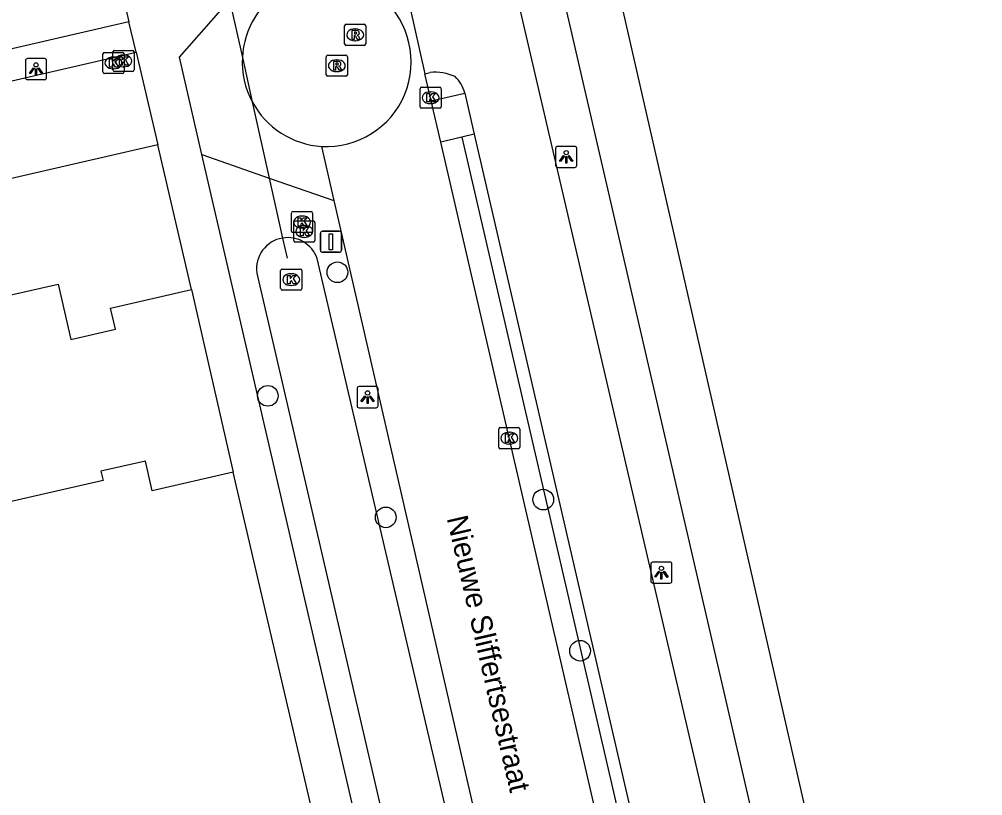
# Model space of a CAD drawing. Extents: x 156414 to 157775, y 382335 to 383765.
# Drawn here: x 157303.28 to 157348.84, y 383256.63 to 383293.37 of the extents above; entities that cross this region are included whole.
import ezdxf

# ---------------------------------------------------------------- set-up
doc = ezdxf.new("R2010")
doc.units = 0
for name, color, linetype in [('IMGEO_Berm_groen', 7, 'Continuous'), ('IMGEO_Boom', 7, 'Continuous'), ('IMGEO_Duiker', 7, 'Continuous'), ('IMGEO_Fietspad_gesloten', 7, 'Continuous'), ('IMGEO_Greppel_droge_sloot', 7, 'Continuous'), ('IMGEO_Haag', 7, 'Continuous'), ('IMGEO_Kolk', 7, 'Continuous'), ('IMGEO_Lichtpunt', 7, 'Continuous'), ('IMGEO_Openbare_ruimte_label', 7, 'Continuous'), ('IMGEO_Pand', 7, 'Continuous'), ('IMGEO_Rijbaan_lokaal_gesloten', 7, 'Continuous'), ('IMGEO_Rijbaan_lokaal_open', 7, 'Continuous'), ('IMGEO_Rioolput', 7, 'Continuous'), ('IMGEO_Verkeersbordpaal', 7, 'Continuous'), ('IMGEO_Voetpad_open', 7, 'Continuous')]:
    doc.layers.add(name, color=color, linetype=linetype)

msp = doc.modelspace()

# ---------------------------------------------------------------- linework, layer by layer
at = {"layer": 'IMGEO_Berm_groen'}
msp.add_lwpolyline([(157348.843, 383245.563), (157347.769, 383245.276), (157345.573, 383244.458), (157343.733, 383243.694), (157341.69, 383250.601), (157320.509, 383343.451)], dxfattribs=at)
at = {"layer": 'IMGEO_Boom'}
for centre in [(157318.33, 383281.4), (157315.037, 383275.553), (157328.06, 383270.642), (157320.616, 383269.803), (157329.805, 383263.492)]:
    msp.add_circle(centre, 0.489, dxfattribs=at)
at = {"layer": 'IMGEO_Duiker'}
msp.add_lwpolyline([(157312.125, 383299.258), (157312.374, 383298.14), (157312.816, 383296.15), (157313.231, 383294.284), (157313.835, 383291.567), (157314.303, 383289.463), (157315.104, 383285.859), (157315.735, 383283.019), (157315.947, 383282.066)], dxfattribs=at)
at = {"layer": 'IMGEO_Fietspad_gesloten'}
for points in [[(157340.814, 383234.484), (157340.497, 383235.719), (157325.761, 383299.078), (157271.348, 383534.914)], [(157322.465, 383290.792), (157322.71, 383290.855)], [(157324.348, 383289.881), (157324.381, 383289.729), (157324.801, 383287.933)], [(157324.801, 383287.933), (157336.924, 383235.431), (157336.992, 383235.136)]]:
    msp.add_lwpolyline(points, dxfattribs=at)
for centre, radius, start, end in [((157322.913, 383288.375), 2.489, 66.5633, 94.6834), ((157322.652, 383289.425), 1.756, 15.0321, 44.5688)]:
    msp.add_arc(centre, radius, start, end, dxfattribs=at)
at = {"layer": 'IMGEO_Greppel_droge_sloot'}
for points in [[(157328.143, 383235.853), (157328.14, 383235.972), (157317.369, 383282.052)], [(157314.518, 383281.361), (157325.186, 383235.269)]]:
    msp.add_lwpolyline(points, dxfattribs=at)
for centre, radius, start, end in [((157315.969, 383281.571), 1.466, 99.1908, 188.2506), ((157315.984, 383281.575), 1.465, 18.9861, 99.7798)]:
    msp.add_arc(centre, radius, start, end, dxfattribs=at)
at = {"layer": 'IMGEO_Haag'}
msp.add_lwpolyline([(157324.217, 383287.795), (157336.425, 383235)], dxfattribs=at)
at = {"layer": 'IMGEO_Kolk'}
for p, q in [((157307.238, 383290.88), (157307.238, 383291.732)), ((157307.313, 383291.806), (157308.165, 383291.806)), ((157307.71, 383290.974), (157307.71, 383291.826)), ((157307.726, 383291.586), (157307.751, 383291.586)), ((157307.785, 383291.9), (157308.637, 383291.9)), ((157308.198, 383291.68), (157308.223, 383291.68)), ((157308.239, 383291.732), (157308.239, 383290.88)), ((157308.711, 383291.826), (157308.711, 383290.974)), ((157308.221, 383291.12), (157308.196, 383291.12)), ((157308.165, 383290.806), (157307.313, 383290.806)), ((157307.749, 383291.026), (157307.724, 383291.026)), ((157308.637, 383290.9), (157307.785, 383290.9)), ((157322.309, 383290.159), (157323.161, 383290.159)), ((157322.234, 383289.233), (157322.234, 383290.085)), ((157322.722, 383289.939), (157322.747, 383289.939)), ((157323.235, 383290.085), (157323.235, 383289.233)), ((157322.745, 383289.379), (157322.72, 383289.379)), ((157323.161, 383289.159), (157322.309, 383289.159)), ((157316.231, 383284.277), (157317.083, 383284.277)), ((157316.156, 383283.351), (157316.156, 383284.203)), ((157316.336, 383283.83), (157317.188, 383283.83)), ((157316.644, 383284.057), (157316.669, 383284.057)), ((157317.157, 383284.203), (157317.157, 383283.351)), ((157316.261, 383282.904), (157316.261, 383283.756)), ((157316.667, 383283.497), (157316.642, 383283.497)), ((157316.749, 383283.61), (157316.774, 383283.61)), ((157317.262, 383283.756), (157317.262, 383282.904)), ((157317.083, 383283.277), (157316.231, 383283.277)), ((157316.772, 383283.05), (157316.747, 383283.05)), ((157317.188, 383282.83), (157316.336, 383282.83)), ((157315.72, 383281.553), (157316.572, 383281.553)), ((157315.645, 383280.627), (157315.645, 383281.479)), ((157316.133, 383281.333), (157316.158, 383281.333)), ((157316.646, 383281.479), (157316.646, 383280.627)), ((157316.156, 383280.773), (157316.131, 383280.773)), ((157316.572, 383280.553), (157315.72, 383280.553)), ((157325.956, 383273.123), (157325.956, 383273.975)), ((157326.031, 383274.049), (157326.883, 383274.049)), ((157326.444, 383273.829), (157326.469, 383273.829)), ((157326.957, 383273.975), (157326.957, 383273.123)), ((157326.883, 383273.049), (157326.031, 383273.049)), ((157326.467, 383273.269), (157326.442, 383273.269))]:
    msp.add_line(p, q, dxfattribs=at)
for points in [[(157307.238, 383290.88), (157307.238, 383291.732)], [(157307.313, 383291.806), (157308.165, 383291.806)], [(157307.71, 383290.974), (157307.71, 383291.826)], [(157307.785, 383291.9), (157308.637, 383291.9)], [(157308.031, 383291.6), (157308.154, 383291.6), (157308.154, 383291.449), (157308.284, 383291.6), (157308.448, 383291.6), (157308.302, 383291.449), (157308.455, 383291.2), (157308.303, 383291.2), (157308.218, 383291.364), (157308.154, 383291.297), (157308.154, 383291.2), (157308.031, 383291.2), (157308.031, 383291.6)], [(157308.239, 383291.732), (157308.239, 383290.88)], [(157308.711, 383291.826), (157308.711, 383290.974)], [(157307.559, 383291.506), (157307.682, 383291.506), (157307.682, 383291.355), (157307.812, 383291.506), (157307.976, 383291.506), (157307.83, 383291.355), (157307.983, 383291.106), (157307.831, 383291.106), (157307.746, 383291.27), (157307.682, 383291.203), (157307.682, 383291.106), (157307.559, 383291.106), (157307.559, 383291.506)], [(157308.165, 383290.806), (157307.313, 383290.806)], [(157308.637, 383290.9), (157307.785, 383290.9)], [(157322.309, 383290.159), (157323.161, 383290.159)], [(157322.234, 383289.233), (157322.234, 383290.085)], [(157322.555, 383289.859), (157322.678, 383289.859), (157322.678, 383289.708), (157322.808, 383289.859), (157322.972, 383289.859), (157322.826, 383289.708), (157322.979, 383289.459), (157322.827, 383289.459), (157322.742, 383289.623), (157322.678, 383289.556), (157322.678, 383289.459), (157322.555, 383289.459), (157322.555, 383289.859)], [(157323.235, 383290.085), (157323.235, 383289.233)], [(157323.161, 383289.159), (157322.309, 383289.159)], [(157316.231, 383284.277), (157317.083, 383284.277)], [(157316.156, 383283.351), (157316.156, 383284.203)], [(157316.336, 383283.83), (157317.188, 383283.83)], [(157316.477, 383283.977), (157316.6, 383283.977), (157316.6, 383283.826), (157316.73, 383283.977), (157316.894, 383283.977), (157316.748, 383283.826), (157316.901, 383283.577), (157316.749, 383283.577), (157316.664, 383283.741), (157316.6, 383283.674), (157316.6, 383283.577), (157316.477, 383283.577), (157316.477, 383283.977)], [(157317.157, 383284.203), (157317.157, 383283.351)], [(157316.261, 383282.904), (157316.261, 383283.756)], [(157316.582, 383283.53), (157316.705, 383283.53), (157316.705, 383283.379), (157316.835, 383283.53), (157316.999, 383283.53), (157316.853, 383283.379), (157317.006, 383283.13), (157316.854, 383283.13), (157316.769, 383283.294), (157316.705, 383283.227), (157316.705, 383283.13), (157316.582, 383283.13), (157316.582, 383283.53)], [(157317.262, 383283.756), (157317.262, 383282.904)], [(157317.083, 383283.277), (157316.231, 383283.277)], [(157317.188, 383282.83), (157316.336, 383282.83)], [(157315.72, 383281.553), (157316.572, 383281.553)], [(157315.645, 383280.627), (157315.645, 383281.479)], [(157315.966, 383281.253), (157316.089, 383281.253), (157316.089, 383281.102), (157316.219, 383281.253), (157316.383, 383281.253), (157316.237, 383281.102), (157316.39, 383280.853), (157316.238, 383280.853), (157316.153, 383281.017), (157316.089, 383280.95), (157316.089, 383280.853), (157315.966, 383280.853), (157315.966, 383281.253)], [(157316.646, 383281.479), (157316.646, 383280.627)], [(157316.572, 383280.553), (157315.72, 383280.553)], [(157325.956, 383273.123), (157325.956, 383273.975)], [(157326.031, 383274.049), (157326.883, 383274.049)], [(157326.957, 383273.975), (157326.957, 383273.123)], [(157326.277, 383273.749), (157326.4, 383273.749), (157326.4, 383273.598), (157326.53, 383273.749), (157326.694, 383273.749), (157326.548, 383273.598), (157326.701, 383273.349), (157326.549, 383273.349), (157326.464, 383273.513), (157326.4, 383273.446), (157326.4, 383273.349), (157326.277, 383273.349), (157326.277, 383273.749)], [(157326.883, 383273.049), (157326.031, 383273.049)]]:
    msp.add_lwpolyline(points, dxfattribs=at)
for centre, start, end in [((157307.315, 383291.73), 91.552, 178.448), ((157307.315, 383291.73), 91.552, 178.448), ((157307.787, 383291.824), 91.552, 178.448), ((157307.787, 383291.824), 91.552, 178.448), ((157308.163, 383291.73), 1.552, 88.448), ((157308.163, 383291.73), 1.552, 88.448), ((157308.635, 383291.824), 1.552, 88.448), ((157308.635, 383291.824), 1.552, 88.448), ((157307.315, 383290.882), 181.552, 268.448), ((157307.315, 383290.882), 181.552, 268.448), ((157307.787, 383290.976), 181.552, 268.448), ((157307.787, 383290.976), 181.552, 268.448), ((157308.163, 383290.882), 271.552, 358.448), ((157308.163, 383290.882), 271.552, 358.448), ((157308.635, 383290.976), 271.552, 358.448), ((157308.635, 383290.976), 271.552, 358.448), ((157322.311, 383290.083), 91.552, 178.448), ((157322.311, 383290.083), 91.552, 178.448), ((157323.159, 383290.083), 1.552, 88.448), ((157323.159, 383290.083), 1.552, 88.448), ((157322.311, 383289.235), 181.552, 268.448), ((157322.311, 383289.235), 181.552, 268.448), ((157323.159, 383289.235), 271.552, 358.448), ((157323.159, 383289.235), 271.552, 358.448), ((157316.233, 383284.201), 91.552, 178.448), ((157316.233, 383284.201), 91.552, 178.448), ((157317.081, 383284.201), 1.552, 88.448), ((157317.081, 383284.201), 1.552, 88.448), ((157316.338, 383283.754), 91.552, 178.448), ((157316.338, 383283.754), 91.552, 178.448), ((157317.186, 383283.754), 1.552, 88.448), ((157317.186, 383283.754), 1.552, 88.448), ((157316.233, 383283.353), 181.552, 268.448), ((157316.233, 383283.353), 181.552, 268.448), ((157317.081, 383283.353), 271.552, 358.448), ((157317.081, 383283.353), 271.552, 358.448), ((157316.338, 383282.906), 181.552, 268.448), ((157316.338, 383282.906), 181.552, 268.448), ((157317.186, 383282.906), 271.552, 358.448), ((157317.186, 383282.906), 271.552, 358.448), ((157315.722, 383281.477), 91.552, 178.448), ((157315.722, 383281.477), 91.552, 178.448), ((157316.57, 383281.477), 1.552, 88.448), ((157316.57, 383281.477), 1.552, 88.448), ((157315.722, 383280.629), 181.552, 268.448), ((157315.722, 383280.629), 181.552, 268.448), ((157316.57, 383280.629), 271.552, 358.448), ((157316.57, 383280.629), 271.552, 358.448), ((157326.033, 383273.973), 91.552, 178.448), ((157326.033, 383273.973), 91.552, 178.448), ((157326.881, 383273.973), 1.552, 88.448), ((157326.881, 383273.973), 1.552, 88.448), ((157326.033, 383273.125), 181.552, 268.448), ((157326.033, 383273.125), 181.552, 268.448), ((157326.881, 383273.125), 271.552, 358.448), ((157326.881, 383273.125), 271.552, 358.448)]:
    msp.add_arc(centre, 0.0765, start, end, dxfattribs=at)
for centre, major_axis, ratio, start_param, end_param in [((157307.725, 383291.306), (-0.387, 0.002), 0.722429, 4.712389, 7.853982), ((157307.75, 383291.306), (-0.39, 0.002), 0.717154, 1.570796, 4.712389), ((157308.197, 383291.4), (-0.387, 0.002), 0.722429, 4.712389, 7.853982), ((157308.222, 383291.4), (-0.39, 0.002), 0.717154, 1.570796, 4.712389), ((157322.721, 383289.659), (-0.387, 0.002), 0.722429, 4.712389, 7.853982), ((157322.746, 383289.659), (-0.39, 0.002), 0.717154, 1.570796, 4.712389), ((157316.643, 383283.777), (-0.387, 0.002), 0.722429, 4.712389, 7.853982), ((157316.668, 383283.777), (-0.39, 0.002), 0.717154, 1.570796, 4.712389), ((157316.748, 383283.33), (-0.387, 0.002), 0.722429, 4.712389, 7.853982), ((157316.773, 383283.33), (-0.39, 0.002), 0.717154, 1.570796, 4.712389), ((157316.132, 383281.053), (-0.387, 0.002), 0.722429, 4.712389, 7.853982), ((157316.157, 383281.053), (-0.39, 0.002), 0.717154, 1.570796, 4.712389), ((157326.443, 383273.549), (-0.387, 0.002), 0.722429, 4.712389, 7.853982), ((157326.468, 383273.549), (-0.39, 0.002), 0.717154, 1.570796, 4.712389)]:
    msp.add_ellipse(centre, major_axis=major_axis, ratio=ratio, start_param=start_param, end_param=end_param, dxfattribs=at)
at = {"layer": 'IMGEO_Lichtpunt'}
for p, q in [((157303.58, 383291.415), (157303.58, 383290.608)), ((157303.58, 383291.415), (157303.58, 383290.608)), ((157304.482, 383291.51), (157303.674, 383291.51)), ((157304.482, 383291.51), (157303.674, 383291.51)), ((157304.576, 383290.608), (157304.576, 383291.415)), ((157304.576, 383290.608), (157304.576, 383291.415)), ((157303.674, 383290.514), (157304.482, 383290.514)), ((157303.674, 383290.514), (157304.482, 383290.514)), ((157328.648, 383287.263), (157328.648, 383286.456)), ((157328.648, 383287.263), (157328.648, 383286.456)), ((157329.55, 383287.358), (157328.742, 383287.358)), ((157329.55, 383287.358), (157328.742, 383287.358)), ((157329.644, 383286.456), (157329.644, 383287.263)), ((157329.644, 383286.456), (157329.644, 383287.263)), ((157328.742, 383286.362), (157329.55, 383286.362)), ((157328.742, 383286.362), (157329.55, 383286.362)), ((157319.256, 383275.892), (157319.256, 383275.085)), ((157319.256, 383275.892), (157319.256, 383275.085)), ((157320.158, 383275.987), (157319.35, 383275.987)), ((157320.158, 383275.987), (157319.35, 383275.987)), ((157320.252, 383275.085), (157320.252, 383275.892)), ((157320.252, 383275.085), (157320.252, 383275.892)), ((157319.35, 383274.991), (157320.158, 383274.991)), ((157319.35, 383274.991), (157320.158, 383274.991)), ((157333.15, 383267.591), (157333.15, 383266.784)), ((157333.15, 383267.591), (157333.15, 383266.784)), ((157334.052, 383267.686), (157333.244, 383267.686)), ((157334.052, 383267.686), (157333.244, 383267.686)), ((157334.146, 383266.784), (157334.146, 383267.591)), ((157334.146, 383266.784), (157334.146, 383267.591)), ((157333.244, 383266.69), (157334.052, 383266.69)), ((157333.244, 383266.69), (157334.052, 383266.69))]:
    msp.add_line(p, q, dxfattribs=at)
for points in [[(157303.954, 383291.079), (157303.993, 383291.051), (157303.805, 383290.789), (157303.767, 383290.816), (157303.954, 383291.079)], [(157304.166, 383291.051), (157304.204, 383291.078), (157304.391, 383290.816), (157304.352, 383290.788), (157304.166, 383291.051)], [(157304.056, 383291.031), (157304.103, 383291.031), (157304.103, 383290.709), (157304.056, 383290.709), (157304.056, 383291.031)], [(157329.022, 383286.927), (157329.061, 383286.899), (157328.873, 383286.637), (157328.835, 383286.664), (157329.022, 383286.927)], [(157329.124, 383286.879), (157329.171, 383286.879), (157329.171, 383286.557), (157329.124, 383286.557), (157329.124, 383286.879)], [(157329.234, 383286.899), (157329.272, 383286.926), (157329.459, 383286.664), (157329.42, 383286.636), (157329.234, 383286.899)], [(157319.63, 383275.556), (157319.669, 383275.528), (157319.481, 383275.266), (157319.443, 383275.293), (157319.63, 383275.556)], [(157319.732, 383275.508), (157319.779, 383275.508), (157319.779, 383275.186), (157319.732, 383275.186), (157319.732, 383275.508)], [(157319.842, 383275.528), (157319.88, 383275.555), (157320.067, 383275.293), (157320.028, 383275.265), (157319.842, 383275.528)], [(157333.524, 383267.255), (157333.563, 383267.227), (157333.375, 383266.965), (157333.337, 383266.992), (157333.524, 383267.255)], [(157333.626, 383267.207), (157333.673, 383267.207), (157333.673, 383266.885), (157333.626, 383266.885), (157333.626, 383267.207)], [(157333.736, 383267.227), (157333.774, 383267.254), (157333.961, 383266.992), (157333.922, 383266.964), (157333.736, 383267.227)]]:
    msp.add_lwpolyline(points, dxfattribs=at)
for centre in [(157304.079, 383291.213), (157329.147, 383287.061), (157319.755, 383275.69), (157333.649, 383267.389)]:
    msp.add_circle(centre, 0.0994, dxfattribs=at)
for centre, start, end in [((157303.674, 383291.415), 90, 180), ((157303.674, 383291.415), 90, 180), ((157304.482, 383291.415), 0, 90), ((157304.482, 383291.415), 0, 90), ((157303.674, 383290.608), 180, 270), ((157303.674, 383290.608), 180, 270), ((157304.482, 383290.608), 270, 0), ((157304.482, 383290.608), 270, 360), ((157328.742, 383287.263), 90, 180), ((157328.742, 383287.263), 90, 180), ((157329.55, 383287.263), 0, 90), ((157329.55, 383287.263), 0, 90), ((157328.742, 383286.456), 180, 270), ((157328.742, 383286.456), 180, 270), ((157329.55, 383286.456), 270, 0), ((157329.55, 383286.456), 270, 360), ((157319.35, 383275.892), 90, 180), ((157319.35, 383275.892), 90, 180), ((157320.158, 383275.892), 0, 90), ((157320.158, 383275.892), 0, 90), ((157319.35, 383275.085), 180, 270), ((157319.35, 383275.085), 180, 270), ((157320.158, 383275.085), 270, 0), ((157320.158, 383275.085), 270, 360), ((157333.244, 383267.591), 90, 180), ((157333.244, 383267.591), 90, 180), ((157334.052, 383267.591), 0, 90), ((157334.052, 383267.591), 0, 90), ((157333.244, 383266.784), 180, 270), ((157333.244, 383266.784), 180, 270), ((157334.052, 383266.784), 270, 0), ((157334.052, 383266.784), 270, 360)]:
    msp.add_arc(centre, 0.0946, start, end, dxfattribs=at)
at = {"layer": 'IMGEO_Pand'}
for points in [[(157313.402, 383271.937), (157309.571, 383271.063), (157309.251, 383272.467), (157307.145, 383271.987), (157307.247, 383271.539), (157300.968, 383270.107), (157300.668, 383271.423), (157297.158, 383270.623), (157295.04, 383279.915), (157301.326, 383281.348), (157301.629, 383280.042), (157305.123, 383280.83), (157305.725, 383278.213), (157307.829, 383278.7), (157307.599, 383279.694), (157311.427, 383280.581)], [(157311.427, 383280.581), (157313.402, 383271.937)]]:
    msp.add_lwpolyline(points, dxfattribs=at)
at = {"layer": 'IMGEO_Rijbaan_lokaal_gesloten'}
for points in [[(157321.748, 383293.967), (157322.465, 383290.792)], [(157322.759, 383289.505), (157322.465, 383290.792)], [(157323.22, 383287.559), (157322.759, 383289.505)], [(157335.415, 383234.758), (157335.335, 383235.088), (157323.22, 383287.559)], [(157317.579, 383287.352), (157318.154, 383284.793)], [(157318.154, 383284.793), (157329.8, 383234.05)]]:
    msp.add_lwpolyline(points, dxfattribs=at)
at = {"layer": 'IMGEO_Rijbaan_lokaal_open'}
for points in [[(157311.911, 383286.975), (157310.859, 383291.579), (157315.401, 383296.758)], [(157100.858, 383243.722), (157165.526, 383258.643), (157200.397, 383266.799), (157308.816, 383291.812)], [(157308.816, 383291.812), (157308.927, 383291.335), (157309.836, 383287.429)], [(157309.836, 383287.429), (157237.923, 383270.87)], [(157311.911, 383286.975), (157315.104, 383285.859), (157318.154, 383284.793)]]:
    msp.add_lwpolyline(points, dxfattribs=at)
for centre, radius, start, end in [((157317.809, 383291.354), 4.008, 266.7106, 119.5187), ((157317.835, 383291.373), 4.004, 119.9744, 177.2273), ((157317.733, 383291.33), 3.906, 176.5224, 208.5583), ((157317.84, 383291.354), 4.01, 208.1312, 266.2746)]:
    msp.add_arc(centre, radius, start, end, dxfattribs=at)
at = {"layer": 'IMGEO_Rioolput'}
for p, q in [((157318.669, 383292.211), (157318.669, 383293.063)), ((157318.744, 383293.137), (157319.596, 383293.137)), ((157319.157, 383292.917), (157319.182, 383292.917)), ((157319.67, 383293.063), (157319.67, 383292.211)), ((157319.596, 383292.137), (157318.744, 383292.137)), ((157319.18, 383292.357), (157319.155, 383292.357)), ((157317.8, 383290.746), (157317.8, 383291.598)), ((157317.875, 383291.672), (157318.727, 383291.672)), ((157318.801, 383291.598), (157318.801, 383290.746)), ((157318.288, 383291.452), (157318.313, 383291.452)), ((157318.727, 383290.672), (157317.875, 383290.672)), ((157318.311, 383290.892), (157318.286, 383290.892))]:
    msp.add_line(p, q, dxfattribs=at)
for points in [[(157318.669, 383292.211), (157318.669, 383293.063)], [(157318.744, 383293.137), (157319.596, 383293.137)], [(157319.67, 383293.063), (157319.67, 383292.211)], [(157319.258, 383292.835), (157319.006, 383292.837), (157319.006, 383292.437)], [(157319.006, 383292.437), (157319.13, 383292.437), (157319.13, 383292.599), (157319.141, 383292.599)], [(157319.184, 383292.756), (157319.13, 383292.756), (157319.13, 383292.675)], [(157319.13, 383292.675), (157319.182, 383292.675)], [(157319.188, 383292.57), (157319.259, 383292.437), (157319.399, 383292.437), (157319.334, 383292.563)], [(157319.596, 383292.137), (157318.744, 383292.137)], [(157317.8, 383290.746), (157317.8, 383291.598)], [(157317.875, 383291.672), (157318.727, 383291.672)], [(157318.801, 383291.598), (157318.801, 383290.746)], [(157318.389, 383291.37), (157318.137, 383291.372), (157318.137, 383290.972)], [(157318.137, 383290.972), (157318.261, 383290.972), (157318.261, 383291.134), (157318.272, 383291.134)], [(157318.315, 383291.291), (157318.261, 383291.291), (157318.261, 383291.21)], [(157318.261, 383291.21), (157318.313, 383291.21)], [(157318.319, 383291.105), (157318.39, 383290.972), (157318.53, 383290.972), (157318.465, 383291.098)], [(157318.727, 383290.672), (157317.875, 383290.672)]]:
    msp.add_lwpolyline(points, dxfattribs=at)
for centre, radius, start, end in [((157318.746, 383293.061), 0.0765, 91.552, 178.448), ((157318.746, 383293.061), 0.0765, 91.552, 178.448), ((157319.594, 383293.061), 0.0765, 1.552, 88.448), ((157319.594, 383293.061), 0.0765, 1.552, 88.448), ((157319.14, 383292.546), 0.0533, 26.0293, 88.6989), ((157319.166, 383292.864), 0.19, 274.7715, 282.9687), ((157319.19, 383292.66), 0.0964, 77.0061, 93.1865), ((157319.204, 383292.717), 0.0378, 276.6634, 79.6772), ((157319.257, 383292.725), 0.109, 350.3612, 89.416), ((157319.255, 383292.725), 0.112, 277.5842, 350.9817), ((157319.239, 383292.51), 0.108, 29.5134, 73.7905), ((157318.746, 383292.213), 0.0765, 181.552, 268.448), ((157318.746, 383292.213), 0.0765, 181.552, 268.448), ((157319.594, 383292.213), 0.0765, 271.552, 358.448), ((157319.594, 383292.213), 0.0765, 271.552, 358.448), ((157317.877, 383291.596), 0.0765, 91.552, 178.448), ((157317.877, 383291.596), 0.0765, 91.552, 178.448), ((157318.725, 383291.596), 0.0765, 1.552, 88.448), ((157318.725, 383291.596), 0.0765, 1.552, 88.448), ((157318.271, 383291.081), 0.0533, 26.0293, 88.6989), ((157318.297, 383291.399), 0.19, 274.7715, 282.9687), ((157318.321, 383291.195), 0.0964, 77.0061, 93.1865), ((157318.335, 383291.252), 0.0378, 276.6634, 79.6772), ((157318.388, 383291.26), 0.109, 350.3612, 89.416), ((157318.386, 383291.26), 0.112, 277.5842, 350.9817), ((157318.37, 383291.045), 0.108, 29.5134, 73.7905), ((157317.877, 383290.748), 0.0765, 181.552, 268.448), ((157317.877, 383290.748), 0.0765, 181.552, 268.448), ((157318.725, 383290.748), 0.0765, 271.552, 358.448), ((157318.725, 383290.748), 0.0765, 271.552, 358.448)]:
    msp.add_arc(centre, radius, start, end, dxfattribs=at)
for centre, major_axis, ratio, start_param, end_param in [((157319.156, 383292.637), (-0.387, 0.002), 0.722429, 4.712389, 7.853982), ((157319.181, 383292.637), (-0.39, 0.002), 0.717154, 1.570796, 4.712389), ((157318.287, 383291.172), (-0.387, 0.002), 0.722429, 4.712389, 7.853982), ((157318.312, 383291.172), (-0.39, 0.002), 0.717154, 1.570796, 4.712389)]:
    msp.add_ellipse(centre, major_axis=major_axis, ratio=ratio, start_param=start_param, end_param=end_param, dxfattribs=at)
at = {"layer": 'IMGEO_Verkeersbordpaal'}
for p, q in [((157317.626, 383283.344), (157318.416, 383283.344)), ((157318.416, 383283.344), (157317.626, 383283.344)), ((157317.526, 383282.444), (157317.526, 383283.244)), ((157317.526, 383283.244), (157317.526, 383282.444)), ((157318.516, 383283.244), (157318.516, 383282.444)), ((157318.516, 383282.444), (157318.516, 383283.244)), ((157318.416, 383282.344), (157317.626, 383282.344)), ((157317.626, 383282.344), (157318.416, 383282.344))]:
    msp.add_line(p, q, dxfattribs=at)
msp.add_lwpolyline([(157317.946, 383283.219), (157318.096, 383283.219), (157318.096, 383282.469), (157317.946, 383282.469), (157317.946, 383283.219)], dxfattribs=at)
for centre, start, end in [((157317.626, 383283.244), 90, 180), ((157317.626, 383283.244), 90, 180), ((157318.416, 383283.244), 0, 90), ((157318.416, 383283.244), 360, 90), ((157317.626, 383282.444), 180, 270), ((157317.626, 383282.444), 180, 270), ((157318.416, 383282.444), 270, 0), ((157318.416, 383282.444), 270, 0)]:
    msp.add_arc(centre, 0.1, start, end, dxfattribs=at)
at = {"layer": 'IMGEO_Voetpad_open'}
for points in [[(157308.865, 383381.662), (157339.251, 383250.067), (157342.718, 383234.919), (157340.814, 383234.484)], [(157307.783, 383296.216), (157308.468, 383293.25)], [(157308.468, 383293.25), (157254.051, 383280.661), (157253.778, 383280.604), (157236.579, 383276.619)], [(157308.816, 383291.812), (157308.468, 383293.25)], [(157322.759, 383289.505), (157324.348, 383289.881)], [(157324.801, 383287.933), (157324.217, 383287.795)], [(157311.427, 383280.581), (157309.836, 383287.429)], [(157324.217, 383287.795), (157323.22, 383287.559)], [(157329.302, 383233.448), (157324.559, 383232.365), (157311.911, 383286.975)], [(157322.625, 383231.885), (157318.491, 383250), (157317.233, 383255.511), (157313.402, 383271.937)]]:
    msp.add_lwpolyline(points, dxfattribs=at)

# ---------------------------------------------------------------- texts
at = {"layer": 'IMGEO_Openbare_ruimte_label'}
msp.add_text('Nieuwe Sliffertsestraat', height=1, rotation=283.0075, dxfattribs=at).set_placement((157323.491, 383269.768))

doc.saveas('drawing.dxf')
